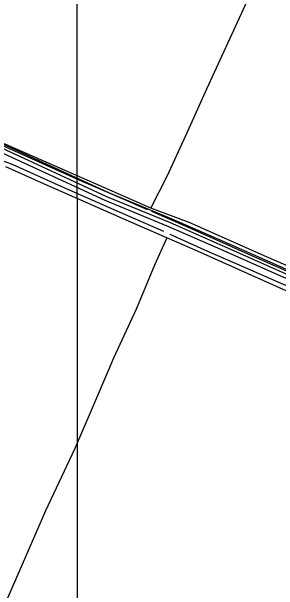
# Model space of a CAD drawing. Extents: x 3297735 to 3335592, y 670436 to 695807.
# Drawn here: x 3306877 to 3307830, y 685325 to 687389 of the extents above; entities that cross this region are included whole.
import ezdxf

# ---------------------------------------------------------------- set-up
doc = ezdxf.new("R2010")
doc.units = 0
for name, color, linetype in [('V-DTCH-CNTR', 7, 'Continuous'), ('V-GRID-MAJR', 7, 'Continuous'), ('V-ROAD-CNTR', 7, 'Continuous'), ('V-TOPO-SHOR', 7, 'Continuous')]:
    doc.layers.add(name, color=color, linetype=linetype)

msp = doc.modelspace()

# ---------------------------------------------------------------- linework, layer by layer
at = {"layer": 'V-DTCH-CNTR'}
msp.add_line((3307511, 686636.2), (3307374.5, 686687.5), dxfattribs=at)
for points in [[(3307374.5, 686687.5), (3307176.5, 686774.1), (3306952.2, 686873.5), (3306665.4, 686998.4), (3306422.6, 687105.1), (3306273.1, 687169.9), (3306351.4, 687347.6), (3306451, 687584.3), (3306562.1, 687829.7), (3306676.9, 688090.1), (3306775.4, 688317), (3306824.7, 688427), (3306831.9, 688438.4), (3306839, 688445.4), (3306844.4, 688446.2), (3306854.9, 688443.4), (3306937.7, 688409.6), (3307168.2, 688310.2), (3307399.5, 688203.7), (3307598.3, 688113.5), (3307827.1, 688016.7), (3307961.7, 687958.4)], [(3307374.5, 686687.5), (3307432.6, 686801.8), (3307506.3, 686961.8), (3307574.7, 687113.1), (3307738.6, 687471.1), (3307799.5, 687597.7), (3307870.4, 687744.5), (3307917.7, 687845.7), (3307961.7, 687958.4)], [(3307961.7, 687958.4), (3308173.6, 687862.7), (3308445.4, 687737.1), (3308685.5, 687629.6), (3309019, 687484.6), (3309298.7, 687357.9), (3309187.4, 687165.6), (3309041.2, 686950.8), (3308924.9, 686780.6), (3308857, 686660.3), (3308720.5, 686434.7), (3308601.1, 686237.2), (3308571.3, 686194.2), (3308559.7, 686185.5), (3308542.9, 686184), (3308498.9, 686203.1), (3308308, 686287.9), (3308024.7, 686411.9), (3307787.2, 686514.1), (3307511, 686636.2)], [(3307431.3, 686582.1), (3307333.2, 686624.9), (3306994.6, 686773.5), (3306857.2, 686835.2)], [(3307431.3, 686582.1), (3307387.5, 686484.5), (3307323.6, 686330.5), (3307240.8, 686152.8), (3307178.7, 686007.6), (3307103, 685830.8), (3306998.4, 685608.3), (3306878.9, 685335.6), (3306781.4, 685116.5), (3306678.9, 684901.4)], [(3307959.5, 686347.4), (3307540.6, 686534.4), (3307431.3, 686582.1)]]:
    msp.add_lwpolyline(points, dxfattribs=at)
at = {"layer": 'V-GRID-MAJR'}
msp.add_lwpolyline([(3307105.3, 694001.9), (3307106.4, 692472.4), (3307108.3, 689887), (3307111.1, 686088.6), (3307113, 683471.2), (3307115.1, 680535), (3307117.1, 677726.2), (3307118.2, 676226.1), (3307118.5, 675817.3)], dxfattribs=at)
at = {"layer": 'V-ROAD-CNTR'}
for points in [[(3308638.7, 686105.8), (3308523.1, 686161.2), (3308422, 686205.7), (3308065.5, 686361), (3307630.3, 686553.6), (3307444.6, 686635.2), (3307217.9, 686728.7), (3306774.6, 686932.3), (3306276.2, 687149.4), (3306120.6, 687210.8), (3305759.1, 687376.6), (3305452.5, 687512.9), (3305367.4, 687548.3), (3305312.4, 687571.3)], [(3308632.3, 686092.3), (3308516.8, 686147.6), (3308416, 686192), (3308059.5, 686347.3), (3307624.3, 686539.8), (3307438.7, 686621.4), (3307211.9, 686715), (3306768.4, 686918.6), (3306270.5, 687135.6), (3306114.7, 687197), (3305752.9, 687362.9), (3305446.6, 687499.1), (3305361.6, 687534.4), (3305320.2, 687551.8)], [(3308645.2, 686119.3), (3308529.4, 686174.8), (3308428.1, 686219.5), (3308071.5, 686374.7), (3307636.4, 686567.3), (3307450.5, 686649), (3307223.9, 686742.5), (3306780.7, 686946), (3306282, 687163.3), (3306248.6, 687176.4)]]:
    msp.add_lwpolyline(points, dxfattribs=at)
at = {"layer": 'V-TOPO-SHOR'}
for points in [[(3307362.1, 686681.7), (3307281.8, 686717.5), (3307108.1, 686792.7), (3306912, 686880.4), (3306759.1, 686948.5), (3306594.1, 687020.1), (3306431.7, 687090.9), (3306279.8, 687157.5)], [(3307420.6, 686605.1), (3307254.4, 686677.1), (3307053.8, 686765.6), (3306882.3, 686842.1), (3306857.6, 686852.2), (3306843.2, 686856.9)], [(3308524.8, 686165.3), (3308449.7, 686201), (3308270.9, 686280.7), (3308099, 686355.9), (3307919.3, 686437.3), (3307721.5, 686523.3), (3307498.6, 686623.5), (3307377.7, 686676.3)], [(3308497.1, 686128.7), (3308392.7, 686176.6), (3308195.7, 686263.2), (3307965.2, 686364.4), (3307712.7, 686474.8), (3307578.1, 686533.1), (3307443.5, 686593.3)]]:
    msp.add_lwpolyline(points, dxfattribs=at)

doc.saveas('drawing.dxf')
